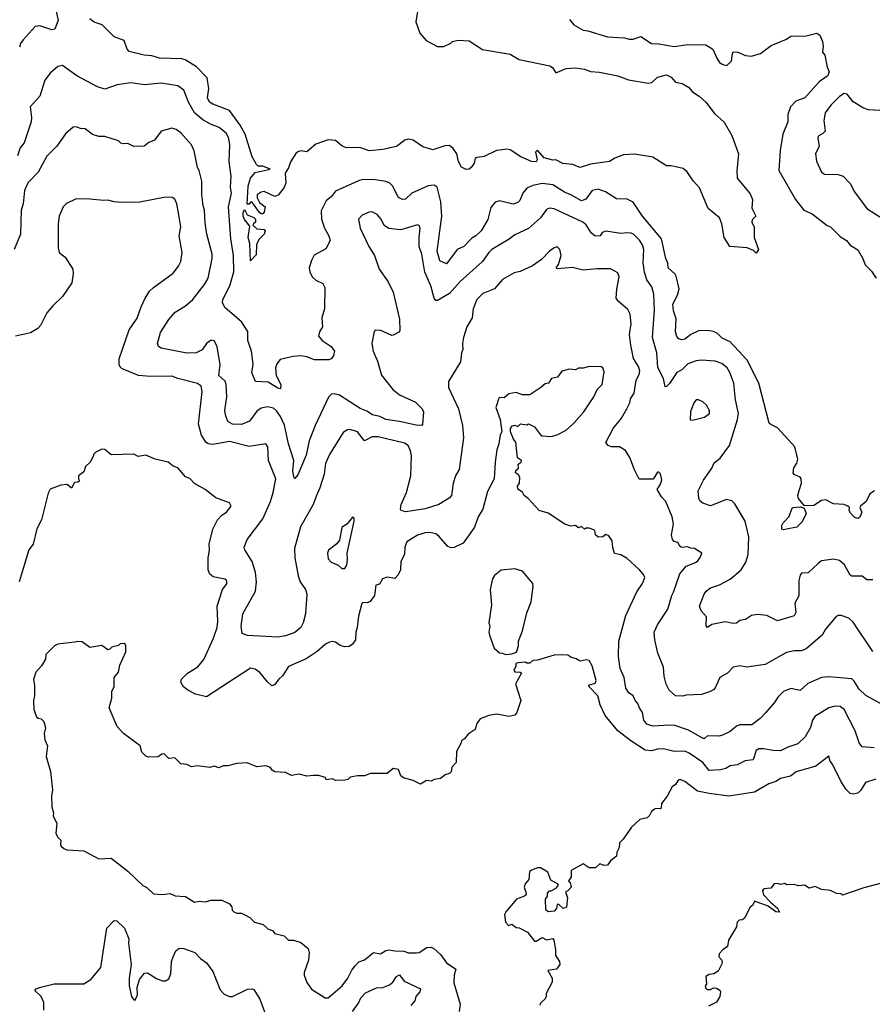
# Model space of a CAD drawing. Extents: x 1678759 to 1859541, y 384609 to 522867.
# Tile 365 of 466: x 1791293 to 1796911, y 426143 to 432629. Entities that reach past the tile are written whole.
import ezdxf

# ---------------------------------------------------------------- set-up
doc = ezdxf.new("R2010")
doc.units = 0

msp = doc.modelspace()

# ---------------------------------------------------------------- linework, layer by layer
at = {"layer": '0CON20XD'}
for points in [[(1791510, 432785), (1791546.9, 432625), (1791525, 432566.2), (1791505, 432561.4), (1791425, 432588.5), (1791395, 432583.1), (1791316, 432495), (1791298.8, 432471.2), (1791292.5, 432447.5)], [(1793916.7, 432695), (1793904.3, 432615), (1793930.5, 432540.5), (1793971.6, 432491.6), (1794045, 432452.2), (1794088.6, 432451.4), (1794134, 432475), (1794145.6, 432484.4), (1794182.9, 432492.9), (1794255, 432490), (1794341.7, 432431.7), (1794525, 432400.8), (1794585, 432365.7), (1794785.2, 432325.2), (1794803.3, 432313.3), (1794825, 432277.8), (1794893.2, 432306.8), (1794955, 432311.9), (1795015, 432302.1), (1795055, 432287.6), (1795112.9, 432282.9), (1795235, 432258.7), (1795305, 432231.5), (1795435, 432209.6), (1795459.2, 432215), (1795495, 432249.5), (1795555, 432265.4), (1795585, 432249.6), (1795615, 432217.5), (1795658.3, 432208.3), (1795700.8, 432185), (1795725, 432153.1), (1795770, 432125), (1795812.9, 432085), (1795871.2, 432011.2), (1795934.4, 431954.4), (1795985.6, 431865), (1796030, 431745), (1796018.5, 431635), (1796020.6, 431585), (1796105, 431481.2), (1796120.8, 431445), (1796116.9, 431386.9), (1796142.5, 431335), (1796119.3, 431310.7), (1796116.7, 431295), (1796133, 431263), (1796132.5, 431195), (1796160, 431115), (1796145, 431090), (1796128.3, 431108.3), (1796087, 431127), (1795972.5, 431135), (1795934, 431195), (1795920, 431285), (1795903.5, 431323.5), (1795829.2, 431385), (1795772.1, 431522.1), (1795732.5, 431565), (1795687.9, 431627.9), (1795665, 431648), (1795586.5, 431666.5), (1795555, 431665.5), (1795465, 431722.7), (1795345, 431743.7), (1795270.9, 431739.1), (1795215, 431717.5), (1795180, 431695), (1795055, 431676.4), (1794985, 431654.6), (1794935, 431674), (1794872.2, 431682.2), (1794825.3, 431705.3), (1794805, 431704.1), (1794747.9, 431717.9), (1794705, 431769.4), (1794692.5, 431755), (1794702.5, 431705), (1794695, 431692.9), (1794665, 431695.4), (1794594.5, 431724.5), (1794525, 431770.6), (1794505, 431776.7), (1794435, 431768), (1794353, 431727), (1794305, 431722), (1794293.6, 431713.6), (1794286.6, 431683.4), (1794267.1, 431655), (1794253.8, 431645), (1794235, 431642.7), (1794205, 431658), (1794184.6, 431694.6), (1794174.4, 431745), (1794149.5, 431779.5), (1794125, 431800), (1794095, 431798.6), (1794015, 431770.6), (1793950.2, 431790.2), (1793885, 431835.5), (1793855, 431841.1), (1793831.2, 431835), (1793775, 431792.9), (1793685, 431772.9), (1793595, 431765.5), (1793535, 431786.5), (1793445, 431785.6), (1793415, 431798), (1793375, 431833.8), (1793325, 431838), (1793245, 431808.8), (1793185, 431758.8), (1793145, 431764), (1793125, 431758), (1793113, 431747), (1793077.2, 431692.8), (1793065, 431652.5), (1793042.5, 431617.5), (1793045.7, 431555), (1793036.8, 431523.2), (1792996.9, 431473.1), (1792975, 431463.3), (1792905, 431496.5), (1792885, 431492.5), (1792857.5, 431475), (1792857.5, 431455), (1792872.5, 431425), (1792910, 431395), (1792905, 431360), (1792895, 431350), (1792885, 431350), (1792870.7, 431360.7), (1792825, 431427.5), (1792815, 431427.5), (1792805.6, 431414.4), (1792792.6, 431412.6), (1792798.3, 431531.7), (1792815, 431585.6), (1792845, 431621.6), (1792942.5, 431645), (1792895, 431664.6), (1792865, 431663.8), (1792854.2, 431674.2), (1792825.4, 431725), (1792779.7, 431875), (1792745.8, 431935), (1792675, 432030), (1792565, 432071.8), (1792544.6, 432085), (1792530.8, 432115), (1792538.5, 432175), (1792528.2, 432245), (1792457.8, 432317.8), (1792383.2, 432363.2), (1792361.2, 432371.2), (1792215, 432374.6), (1792165, 432390.9), (1792114.5, 432394.5), (1792015, 432420), (1792002.5, 432435), (1791981.7, 432491.7), (1791915, 432516), (1791836.2, 432595), (1791785, 432612.9), (1791756.2, 432635)], [(1794915, 432630), (1794943.7, 432593.7), (1795005, 432560), (1795036.3, 432556.3), (1795165.6, 432515.6), (1795279.1, 432509.1), (1795308.8, 432501.2), (1795335, 432499.5), (1795385, 432516.9), (1795455, 432471.9), (1795505, 432470), (1795605, 432451.9), (1795695, 432464.4), (1795815, 432463.1), (1795860.8, 432435), (1795885.6, 432375), (1795905, 432347.1), (1795925, 432333.1), (1795952.7, 432327.3), (1795983.6, 432356.4), (1795988.8, 432405), (1795995, 432416), (1796025, 432414.3), (1796075, 432391.8), (1796115, 432388.6), (1796175, 432406.7), (1796245, 432458.9), (1796345, 432501.2), (1796375, 432520), (1796475, 432522.9), (1796545, 432540.8), (1796565, 432526.7), (1796582, 432485), (1796586.7, 432455), (1796582.5, 432415), (1796597.5, 432395), (1796613.8, 432315), (1796626.7, 432285), (1796615, 432256.2), (1796585, 432238), (1796560.5, 432219.5), (1796465.6, 432115), (1796407.6, 432092.4), (1796371.4, 432055), (1796354.4, 432005), (1796354.2, 431955.8), (1796322.2, 431875), (1796302.6, 431767.4), (1796295.6, 431635), (1796404.2, 431445), (1796460, 431375), (1796515, 431350.8), (1796612.7, 431272.7), (1796635, 431263.8), (1796699.7, 431199.7), (1796741.2, 431175), (1796765, 431143.8), (1796815, 431113.8), (1796849.2, 431055), (1796863.3, 431013.3), (1796905, 430971.2), (1796935.4, 430925.4)], [(1795600.1, 430710.1), (1795596.2, 430755), (1795627.8, 430815), (1795638.1, 430855), (1795618.8, 430938.8), (1795612, 430952), (1795565, 430993.3), (1795564.2, 431025), (1795551.4, 431055), (1795522.5, 431185), (1795397.5, 431335), (1795335, 431427.1), (1795295, 431445.8), (1795225, 431449.5), (1795152, 431495), (1795105, 431512.1), (1795065, 431502.5), (1795022.6, 431447.4), (1794995, 431436.2), (1794925, 431475.3), (1794881.9, 431491.9), (1794805, 431540), (1794735, 431548.8), (1794675, 431537.5), (1794635, 431518.9), (1794607.3, 431485), (1794588.3, 431438.3), (1794575, 431424.4), (1794545, 431413.3), (1794455, 431435.6), (1794425, 431425.8), (1794397.4, 431392.6), (1794378.5, 431311.5), (1794332.9, 431237.1), (1794299.4, 431205), (1794271.2, 431188.8), (1794219.4, 431135), (1794175, 431114.4), (1794105, 431020), (1794060.9, 431040.9), (1794044.2, 431105), (1794074.2, 431335), (1794068.3, 431428.3), (1794044.2, 431525), (1794025, 431539.2), (1793985, 431534.2), (1793876, 431485), (1793835, 431447.5), (1793815, 431444), (1793788.1, 431458.1), (1793749.5, 431535), (1793731.8, 431551.8), (1793705, 431563.6), (1793635, 431574.2), (1793555, 431575.8), (1793525, 431567.8), (1793375, 431500), (1793347.1, 431465), (1793312.9, 431435), (1793279.7, 431370.3), (1793281.9, 431315), (1793301.8, 431255), (1793330, 431205), (1793338.8, 431175), (1793309.7, 431120.3), (1793233.1, 431076.9), (1793215, 431042.5), (1793200.8, 430995), (1793205.7, 430965), (1793223.1, 430933.1), (1793244, 430914), (1793290.3, 430890.3), (1793304.3, 430864.3), (1793302.2, 430725), (1793283.6, 430665), (1793288, 430605), (1793268.1, 430571.9), (1793262.5, 430545), (1793285.8, 430515), (1793346.3, 430476.3), (1793367.5, 430445), (1793361.2, 430415), (1793344.5, 430395.5), (1793329.2, 430389.2), (1793235, 430387.5), (1793185, 430408.5), (1793145, 430415.5), (1793095, 430410.9), (1793010.3, 430389.7), (1792987.8, 430362.2), (1792978.9, 430335), (1792983.3, 430285), (1793014, 430225), (1793012.5, 430197.5), (1792995, 430202), (1792931.2, 430241.2), (1792846, 430246), (1792822.5, 430305), (1792831.5, 430355), (1792827.7, 430395), (1792820.8, 430445), (1792797.1, 430515), (1792796.2, 430575), (1792755, 430638.5), (1792645, 430732.2), (1792628.9, 430765), (1792632.5, 430785), (1792677.5, 430875), (1792703.2, 430966.8), (1792701.1, 431075), (1792685.3, 431184.7), (1792669.2, 431395), (1792688.8, 431485), (1792683.3, 431525), (1792686.2, 431595), (1792674.4, 431695), (1792677.2, 431805), (1792670.9, 431845), (1792655, 431878.2), (1792607.8, 431917.8), (1792550.4, 431940.4), (1792499.6, 431969.6), (1792445.9, 432015.9), (1792405.2, 432085.2), (1792375.5, 432165), (1792335, 432193.8), (1792225, 432209.6), (1792115, 432200.4), (1792025, 432211.9), (1791935, 432199.1), (1791855, 432170.9), (1791806.9, 432186.9), (1791669.5, 432259.5), (1791575, 432326), (1791545, 432320.8), (1791493.1, 432276.9), (1791459.3, 432230.7), (1791425.5, 432125), (1791362.9, 432055), (1791372.2, 431985), (1791369.4, 431955), (1791322.5, 431817.5), (1791296.7, 431785), (1791279.1, 431730.9)], [(1796998.3, 432028.3), (1796885, 432034.4), (1796848, 432048), (1796806.1, 432073.9), (1796785, 432088.6), (1796745, 432137.1), (1796725, 432143.1), (1796695, 432123.1), (1796638.1, 432065), (1796600.6, 432015), (1796591.2, 431965), (1796600.8, 431895), (1796585, 431878), (1796555, 431862.5), (1796551.9, 431845), (1796560, 431795), (1796536.2, 431745), (1796542.9, 431697.1), (1796575, 431623.6), (1796595, 431610.9), (1796685, 431609.2), (1796717.9, 431597.9), (1796765, 431550), (1796794.2, 431495), (1796874.2, 431385), (1796984, 431315)], [(1796915, 428940), (1796875, 428940), (1796845, 428964), (1796776.1, 428963.9), (1796765, 428970), (1796727.4, 429037.4), (1796695, 429066.9), (1796655, 429074.3), (1796593.9, 429066.1), (1796575, 429063.3), (1796555, 429047.5), (1796487.5, 428985), (1796445, 428983.8), (1796435, 428970), (1796427.1, 428935), (1796425.7, 428834.3), (1796400.6, 428785), (1796406.3, 428723.7), (1796395, 428701.1), (1796285, 428670), (1796215, 428704.3), (1796155, 428710.8), (1796115, 428704.5), (1796075, 428677.3), (1796038.9, 428671.1), (1796015, 428654.6), (1795995, 428652.1), (1795942.4, 428662.4), (1795854, 428646), (1795825, 428626.2), (1795816, 428636), (1795819.2, 428695), (1795783.1, 428735), (1795772.9, 428765), (1795802.2, 428845), (1795817.1, 428865), (1795845, 428885.6), (1795903.1, 428906.9), (1795975, 428943.3), (1796047.8, 429005), (1796077.5, 429055), (1796093.8, 429105), (1796097.3, 429222.7), (1796072.5, 429325), (1796005, 429438.8), (1795985, 429460), (1795950.9, 429469.1), (1795845, 429425.6), (1795794, 429444), (1795775, 429460), (1795767.4, 429477.4), (1795762.5, 429525), (1795799.2, 429595), (1795854.3, 429675), (1795869.7, 429710.3), (1795909.3, 429740.7), (1795970, 429825), (1796023.5, 429995), (1796029.5, 430035), (1796010, 430125), (1795997.5, 430235), (1795971.1, 430305), (1795953.5, 430335), (1795918.6, 430365), (1795875, 430380.3), (1795785, 430386.2), (1795750.6, 430380.6), (1795695, 430362.2), (1795655, 430322.9), (1795622.9, 430305), (1795575, 430232), (1795555, 430212), (1795545, 430210), (1795534.4, 430265), (1795498.3, 430338.3), (1795491.4, 430435), (1795462.3, 430535), (1795475.3, 430715), (1795470.5, 430820.5), (1795458.4, 430868.4), (1795424.7, 430915), (1795409.2, 430965), (1795401.9, 431028.1), (1795405.3, 431115), (1795397.7, 431145), (1795377.1, 431177.1), (1795336.9, 431215), (1795321.5, 431221.5), (1795295, 431225.5), (1795255, 431221.1), (1795154.4, 431235.6), (1795132, 431228), (1795116.7, 431205), (1795085, 431201.9), (1795057.5, 431225), (1795025, 431278.1), (1795004.3, 431294.3), (1794815, 431382.5), (1794785, 431386.4), (1794765, 431378.1), (1794725, 431322.9), (1794645, 431252.5), (1794555, 431210.6), (1794518, 431182), (1794405, 431114.6), (1794383.6, 431095), (1794343.1, 431035), (1794196.4, 430905), (1794125, 430825.5), (1794045, 430779.2), (1794035, 430780), (1794023.6, 430793.6), (1794002.8, 430875), (1793962.1, 430965), (1793943.2, 431085), (1793925.8, 431135), (1793926, 431195), (1793930.8, 431255), (1793925, 431272.5), (1793915, 431276.7), (1793805, 431244.4), (1793725, 431252.9), (1793695, 431273.8), (1793674.4, 431314.4), (1793649.2, 431345), (1793615, 431363.1), (1793595, 431361.9), (1793548.7, 431341.3), (1793525.8, 431315), (1793536.4, 431256.4), (1793594.7, 431134.7), (1793630, 431075), (1793662.2, 430985), (1793721.1, 430901.1), (1793754.3, 430835), (1793796.2, 430655), (1793798.8, 430581.2), (1793790.5, 430569.5), (1793755, 430550), (1793745, 430548.8), (1793672.1, 430582.1), (1793635.9, 430584.1), (1793628, 430575), (1793612.5, 430495), (1793621.8, 430445), (1793649.7, 430380.3), (1793677.4, 430287.4), (1793752, 430192), (1793795, 430158.2), (1793900.2, 430110.2), (1793945.8, 430065), (1793952.9, 430045), (1793948.3, 429961.7), (1793943.3, 429956.7), (1793905, 429957.1), (1793795, 429982.8), (1793706.1, 429996.1), (1793665.8, 430015.8), (1793616.9, 430026.9), (1793581.1, 430051.1), (1793537.4, 430067.4), (1793400.8, 430155), (1793365.5, 430164.5), (1793347.3, 430162.7), (1793328.5, 430141.5), (1793240.9, 429955), (1793201.5, 429855), (1793180.5, 429759.5), (1793125, 429631.4), (1793105, 429607.5), (1793100.7, 429610.7), (1793093.3, 429655), (1793099.7, 429725), (1793064.2, 429835), (1793037.5, 429957.5), (1793012.2, 430015), (1792985, 430053.1), (1792965, 430069.7), (1792925, 430079.6), (1792885, 430070.9), (1792855, 430049.5), (1792808.1, 429985), (1792755, 429963.3), (1792695, 429964), (1792665, 429982.9), (1792648.5, 430025), (1792645.4, 430055), (1792657.9, 430145), (1792654.2, 430225), (1792647.3, 430247.3), (1792605.6, 430285), (1792613.9, 430355), (1792593.4, 430475), (1792575, 430514.3), (1792555, 430517.8), (1792525, 430495.7), (1792495.3, 430454.7), (1792455, 430433.5), (1792395, 430431.5), (1792224.6, 430464.6), (1792208, 430475), (1792202.2, 430495), (1792220.8, 430569.2), (1792275.3, 430654.7), (1792318.2, 430701.8), (1792385, 430744.5), (1792435, 430785.5), (1792511.5, 430885), (1792534.1, 430925.9), (1792562.5, 431055), (1792561.4, 431085), (1792525.8, 431215.8), (1792515, 431290), (1792512, 431375), (1792502.5, 431405), (1792494.2, 431475), (1792492.5, 431565), (1792475.6, 431635), (1792464.6, 431655), (1792443.3, 431765), (1792425, 431804.3), (1792355, 431884), (1792325, 431906), (1792296.4, 431913.6), (1792226.4, 431893.6), (1792182.5, 431835), (1792145, 431820), (1792113.9, 431796.1), (1792045, 431792.5), (1792005, 431813.3), (1791975, 431810), (1791960, 431815), (1791945, 431830), (1791855, 431858.8), (1791815, 431860), (1791772.7, 431872.7), (1791725, 431910), (1791695, 431911.2), (1791665, 431923.8), (1791645, 431921.2), (1791595, 431875.8), (1791539.1, 431795), (1791471.3, 431728.7), (1791414.6, 431625.4), (1791352.2, 431557.8), (1791338.6, 431535), (1791325.7, 431504.3), (1791317.1, 431415), (1791302.9, 431375), (1791297.8, 431215), (1791257.5, 431115)], [(1796915, 428467.1), (1796785, 428659.4), (1796755, 428686.5), (1796705, 428703.5), (1796685, 428704.3), (1796672.5, 428697.5), (1796601.4, 428615), (1796580, 428575), (1796474.6, 428485.4), (1796445, 428470.5), (1796395, 428472.2), (1796345, 428459.4), (1796205, 428380.6), (1796085, 428362.9), (1796038, 428372), (1795995, 428364.2), (1795956.2, 428325), (1795906, 428295), (1795875, 428226.7), (1795865, 428214), (1795838.8, 428201.2), (1795785, 428184.2), (1795685, 428179.2), (1795662.3, 428172.3), (1795615, 428176), (1795572.6, 428212.6), (1795552.6, 428252.6), (1795539.6, 428305), (1795534, 428364), (1795497, 428457), (1795477.5, 428545), (1795473.1, 428595), (1795495, 428643.3), (1795562.5, 428745), (1795589.1, 428835), (1795601.5, 428858.5), (1795642.4, 428977.6), (1795685, 429028.8), (1795745, 429052.5), (1795761.2, 429065), (1795779.7, 429090.3), (1795786.7, 429115), (1795740, 429145), (1795715, 429146.7), (1795693, 429157), (1795653, 429153), (1795641.7, 429161.7), (1795630, 429185), (1795605, 429192.5), (1795593.9, 429203.9), (1795588.8, 429235), (1795602, 429305), (1795592.5, 429355), (1795550, 429455), (1795522.5, 429485), (1795493.8, 429535), (1795515, 429570), (1795523, 429597), (1795515, 429637.5), (1795505, 429647.5), (1795495, 429647.5), (1795467, 429603), (1795375, 429601.2), (1795343.4, 429663.4), (1795312.2, 429745), (1795285, 429792), (1795245, 429815.7), (1795192.5, 429815), (1795170, 429825), (1795154.1, 429844.1), (1795203, 429937), (1795259.4, 430005), (1795294.4, 430065), (1795313.6, 430105), (1795318.3, 430131.7), (1795341.4, 430168.6), (1795354.4, 430255), (1795375, 430291.2), (1795378.2, 430315), (1795370.4, 430345), (1795337.3, 430397.3), (1795319.1, 430485), (1795311.5, 430555), (1795322.1, 430625), (1795315, 430690), (1795299.3, 430719.3), (1795236, 430775), (1795222.9, 430795), (1795226.6, 430853.4), (1795242.2, 430935), (1795235, 430961.2), (1795185, 430987.1), (1795095, 430987.8), (1795005, 430978.6), (1794935, 430995.8), (1794835, 430987.5), (1794827.5, 430995), (1794843.6, 431016.4), (1794860, 431075), (1794852, 431115), (1794835, 431133.3), (1794815, 431126.7), (1794785, 431103.8), (1794730.3, 431049.7), (1794672.7, 431007.3), (1794589.7, 430970.3), (1794550.7, 430960.7), (1794475, 430917.1), (1794420.8, 430855), (1794345, 430825.5), (1794304.4, 430785), (1794281.4, 430725), (1794274.2, 430665), (1794240, 430605), (1794218.1, 430535), (1794210.6, 430495), (1794212.9, 430457.1), (1794204.3, 430435), (1794198.1, 430375), (1794118.6, 430245), (1794117.5, 430205), (1794184.4, 430065), (1794211.1, 429955), (1794216.9, 429875), (1794188.9, 429665), (1794164.4, 429625), (1794150, 429575), (1794139.2, 429495), (1794123.2, 429476.8), (1794055.2, 429434.8), (1793965, 429405.8), (1793837.9, 429387.9), (1793806.2, 429395), (1793801.4, 429405), (1793805.6, 429435), (1793842.2, 429515), (1793870.7, 429625), (1793873.8, 429755), (1793868.5, 429788.5), (1793851.9, 429825), (1793829.3, 429839.3), (1793655, 429880), (1793615, 429880.4), (1793565, 429855.4), (1793518.5, 429915), (1793471.1, 429928.9), (1793452.5, 429927.5), (1793425, 429909.2), (1793335, 429764), (1793308.5, 429705), (1793300, 429635), (1793271.9, 429545), (1793249.4, 429495), (1793226.4, 429435), (1793142.4, 429287.6), (1793103.3, 429145), (1793105.5, 429085), (1793127.3, 428965), (1793141.9, 428925), (1793175.8, 428875), (1793185.8, 428845), (1793175.6, 428715), (1793160, 428655), (1793145.4, 428624.6), (1793105, 428592.5), (1793045, 428569.5), (1792995, 428562.2), (1792795, 428572), (1792760, 428585), (1792751.5, 428635), (1792764.5, 428715), (1792846.9, 428865), (1792852.7, 428925), (1792846.7, 428986.7), (1792825, 429059.2), (1792776.4, 429136.4), (1792771.4, 429155), (1792791.4, 429205), (1792895, 429342), (1792945.9, 429454.1), (1792964, 429515), (1792980, 429605), (1792933.5, 429725), (1792928.1, 429815), (1792914.2, 429834.2), (1792806.3, 429816.3), (1792675, 429849.2), (1792565, 429830.4), (1792535.4, 429835.4), (1792520, 429845), (1792491.1, 429891.1), (1792470.4, 429965), (1792495, 430180), (1792490, 430215), (1792465, 430233.1), (1792335, 430264.5), (1792295, 430281.5), (1792155, 430277.5), (1792075.4, 430285.4), (1791975, 430325.7), (1791960, 430335), (1791948.1, 430355), (1791948.9, 430395), (1792014.4, 430585), (1792068.3, 430661.7), (1792093, 430737), (1792120.6, 430795), (1792149.5, 430840.5), (1792174.5, 430865.5), (1792305, 430959.2), (1792340, 431005), (1792354.3, 431035), (1792362.9, 431095), (1792343.6, 431205), (1792354.4, 431265), (1792342.9, 431342.9), (1792328.6, 431415), (1792315, 431446.7), (1792297.5, 431457.5), (1792255, 431460), (1792085, 431425.7), (1791965, 431424.3), (1791915, 431428.6), (1791875, 431440.8), (1791845, 431437.5), (1791755, 431447.5), (1791665, 431448), (1791602.7, 431417.3), (1791578.8, 431395), (1791554.5, 431335.5), (1791547, 431283), (1791545.9, 431125.9), (1791553.3, 431095), (1791593.3, 431065), (1791643.3, 430985), (1791646.7, 430955), (1791636.7, 430895), (1791576.2, 430805), (1791511.2, 430745), (1791472.7, 430697.3), (1791431.2, 430615), (1791413.3, 430595), (1791363.9, 430566.1), (1791265.9, 430544.1)], [(1792815, 431040), (1792809.5, 431155), (1792798.2, 431195), (1792808.8, 431268.8), (1792775, 431312.7), (1792765.4, 431335), (1792765, 431357.5), (1792775, 431378.6), (1792792.3, 431342.3), (1792836, 431326), (1792847.5, 431315), (1792847.5, 431295), (1792833.3, 431285), (1792830, 431275), (1792855, 431250), (1792905, 431246.2), (1792911.2, 431235), (1792904, 431215), (1792870, 431180), (1792852.5, 431145), (1792850.3, 431079.7), (1792815, 431040)], [(1796925, 429525.8), (1796895, 429506), (1796870, 429455), (1796832.5, 429425), (1796827.5, 429415), (1796842, 429385), (1796828.3, 429351.7), (1796815, 429344.2), (1796795, 429350.6), (1796768.6, 429375), (1796758, 429395), (1796760, 429415), (1796750, 429425), (1796725, 429435.6), (1796655, 429439.2), (1796605.5, 429465.5), (1796575, 429460.8), (1796525, 429429.5), (1796465, 429427.5), (1796424.4, 429475), (1796420.6, 429495), (1796428.3, 429528.3), (1796443.6, 429576.4), (1796441.2, 429605), (1796435, 429616.2), (1796395, 429632.5), (1796390, 429645), (1796392.7, 429677.3), (1796412.7, 429707.3), (1796420.8, 429735), (1796400, 429815), (1796285, 429940.6), (1796241.3, 429961.3), (1796231.8, 429971.8), (1796163.5, 430235), (1796085.4, 430385), (1795975, 430506.7), (1795921.9, 430531.9), (1795891.2, 430561.2), (1795865, 430574.5), (1795825, 430581.5), (1795765, 430578.5), (1795715, 430554.4), (1795675, 430524.4), (1795655, 430520), (1795635, 430526.9), (1795622.1, 430542.1), (1795613.5, 430573.5), (1795617.6, 430657.6), (1795600.1, 430710.1)], [(1796985, 428114.2), (1796868.3, 428178.3), (1796825, 428219.4), (1796791.3, 428271.3), (1796775, 428286), (1796625, 428301.1), (1796575, 428295.6), (1796485, 428257.1), (1796435, 428209.2), (1796375, 428224.4), (1796325, 428203.1), (1796290.5, 428169.5), (1796265, 428128.8), (1796207.6, 428062.4), (1796171.2, 428025), (1796116.2, 427985), (1796035, 427984.2), (1796015, 427975.7), (1795975, 427939.4), (1795924.6, 427915.4), (1795900.2, 427909.8), (1795825, 427911.2), (1795806.2, 427893.8), (1795796.4, 427893.6), (1795698.8, 427948.8), (1795608.6, 427978.6), (1795575, 427982.3), (1795465, 427974.4), (1795425, 427988.1), (1795404.6, 428015), (1795395.7, 428065.7), (1795376.2, 428095), (1795366.2, 428125), (1795351.1, 428141.1), (1795334.5, 428174.5), (1795306, 428195), (1795285.8, 428225), (1795275.6, 428295), (1795250, 428355), (1795238.9, 428435), (1795241.5, 428535), (1795287.3, 428705), (1795359.6, 428860.4), (1795396.9, 428915), (1795412.5, 428955), (1795404, 428975), (1795377.1, 429005), (1795295, 429080), (1795255, 429104.2), (1795212.3, 429112.3), (1795202.3, 429152.3), (1795196, 429195), (1795175, 429230), (1795155, 429236.7), (1795135, 429223.3), (1795105, 429221.2), (1795086.7, 429235), (1795082.5, 429262.5), (1795075, 429267.5), (1795045, 429280), (1795025, 429280), (1795015, 429272.5), (1794995, 429290), (1794975, 429282.5), (1794955, 429296.7), (1794925, 429293.3), (1794885.9, 429305.9), (1794775, 429378.8), (1794715, 429396.7), (1794644.2, 429474.2), (1794616.7, 429495), (1794605, 429517.5), (1794576.4, 429536.4), (1794573.8, 429555), (1794586.7, 429575), (1794587.5, 429615), (1794580, 429630), (1794560, 429645), (1794561.7, 429658.3), (1794580, 429675), (1794578.3, 429701.7), (1794596.4, 429713.6), (1794600, 429725), (1794573.6, 429743.6), (1794561.2, 429845), (1794546.4, 429866.4), (1794527.5, 429915), (1794527.5, 429935), (1794537, 429953), (1794555, 429957.5), (1794575, 429950), (1794593, 429967), (1794635, 429960), (1794645, 429967.5), (1794685.9, 429945.9), (1794723.6, 429893.6), (1794735, 429887.5), (1794795, 429883.3), (1794835, 429893.8), (1794894.1, 429925.9), (1794945, 429972), (1795010.8, 430045), (1795076.5, 430143.5), (1795098.2, 430191.8), (1795131.4, 430225), (1795145, 430310), (1795135.8, 430335.8), (1795125, 430341.2), (1795045, 430343.8), (1795005, 430332.5), (1794975, 430332.5), (1794955, 430322.5), (1794915, 430326.2), (1794865, 430312.5), (1794837.5, 430275), (1794797.5, 430265), (1794777.5, 430235), (1794755, 430230), (1794727.5, 430205), (1794655, 430157.5), (1794607, 430157), (1794565, 430172.5), (1794515, 430163.3), (1794485, 430137.5), (1794455, 430140), (1794450, 430135), (1794430, 430075), (1794458.8, 429995), (1794470, 429915), (1794460, 429895), (1794450.8, 429835), (1794437.5, 429795), (1794425.8, 429715), (1794420, 429605), (1794375, 429520), (1794344.6, 429405.4), (1794314.4, 429355), (1794288.9, 429285), (1794254.4, 429235), (1794215, 429180.8), (1794155, 429151.4), (1794135, 429150.8), (1794115, 429159.2), (1794055, 429226.2), (1794035, 429241.2), (1793995, 429250), (1793965, 429249.2), (1793915, 429234), (1793845, 429190), (1793830, 429155), (1793828.8, 429105), (1793805, 429060), (1793802, 429005), (1793787.5, 428972.5), (1793765, 428947.5), (1793715, 428956.7), (1793683.6, 428946.4), (1793665, 428910), (1793640, 428905), (1793630, 428835), (1793603, 428797), (1793585, 428787.5), (1793555, 428790), (1793547.5, 428782.5), (1793525, 428700), (1793517.5, 428625), (1793507.1, 428595), (1793506, 428545), (1793486.2, 428515), (1793465, 428500), (1793435, 428497.1), (1793405.5, 428505.5), (1793375, 428528.1), (1793355, 428532.9), (1793335, 428529.4), (1793309.2, 428515), (1793253.8, 428466.2), (1793180.5, 428419.5), (1793065, 428367.5), (1793025, 428305.8), (1793000, 428285), (1792973, 428247), (1792955, 428240), (1792925, 428266.2), (1792875, 428327.8), (1792845, 428351.1), (1792815, 428357.3), (1792525, 428169.4), (1792451.2, 428185), (1792401.3, 428211.3), (1792372.5, 428235), (1792355.8, 428265), (1792359.2, 428285), (1792398, 428325), (1792468, 428365), (1792506.3, 428413.7), (1792570.5, 428555), (1792593.6, 428625), (1792598.5, 428665), (1792594.5, 428765), (1792629.2, 428875), (1792657, 428913), (1792658.8, 428925), (1792655, 428937.5), (1792643.9, 428943.9), (1792568.3, 428958.3), (1792545, 428976.7)], [(1795715, 429990), (1795735, 429993.8), (1795805, 430010), (1795837.3, 430035), (1795837.2, 430055), (1795818.7, 430088.7), (1795795, 430112.5), (1795765, 430125.5), (1795751.2, 430125), (1795735, 430106), (1795713.4, 430046.6), (1795710, 429995), (1795715, 429990)], [(1792545, 428976.7), (1792534, 429005), (1792534.2, 429085), (1792542.9, 429135), (1792542.5, 429175), (1792566.8, 429273.2), (1792595.7, 429334.3), (1792625, 429364), (1792656.7, 429385), (1792687.5, 429425), (1792676.1, 429446.1), (1792585, 429480), (1792515, 429533.8), (1792445, 429573.3), (1792415, 429607.5), (1792385, 429617.5), (1792335.8, 429675.8), (1792305, 429688.8), (1792272.5, 429715), (1792185, 429733.8), (1792125, 429761.2), (1792075, 429752.5), (1792045, 429766.7), (1791895, 429762.5), (1791855, 429797.5), (1791835, 429800), (1791795, 429780), (1791780, 429765), (1791780, 429755), (1791757.5, 429715), (1791727.5, 429685), (1791715, 429650), (1791680, 429625), (1791680, 429605), (1791688.3, 429591.7), (1791677, 429583), (1791655, 429580), (1791635, 429542.5), (1791606.7, 429566.7), (1791565, 429562.5), (1791495, 429536.7), (1791480.5, 429509.5), (1791437.5, 429335), (1791406.2, 429275), (1791381.9, 429175), (1791352.7, 429137.3), (1791289.2, 428925)], [(1796325, 429267.5), (1796315, 429273.8), (1796313.9, 429296.1), (1796322.5, 429315), (1796360, 429355), (1796384, 429416), (1796435, 429420), (1796460.7, 429410.7), (1796476, 429375), (1796448.6, 429321.4), (1796413.3, 429285), (1796345, 429272.5), (1796325, 429267.5)], [(1793435, 429013.3), (1793448, 429035), (1793454, 429075), (1793450.8, 429115), (1793496, 429325), (1793496, 429346), (1793485, 429352.5), (1793451.7, 429308.3), (1793416.4, 429283.6), (1793399.7, 429200.3), (1793383.3, 429176.7), (1793328.8, 429135), (1793320.8, 429115), (1793326.8, 429076.8), (1793344.5, 429054.5), (1793392.5, 429035), (1793415, 429013.3), (1793435, 429013.3)], [(1794495, 428447.5), (1794535, 428452.5), (1794567, 428463), (1794580, 428505), (1794580, 428535), (1794605.7, 428604.3), (1794635, 428722.5), (1794663.8, 428795), (1794676, 428895), (1794673.3, 428915), (1794605.7, 428995.7), (1794555, 429010.8), (1794465, 429003.8), (1794422.3, 428967.7), (1794408.8, 428945), (1794394, 428875), (1794402, 428775), (1794383.8, 428655), (1794391.2, 428635), (1794384.2, 428595), (1794388, 428575), (1794418.8, 428488.8), (1794455, 428457.5), (1794475, 428456.7), (1794495, 428447.5)], [(1793229.3, 427649.3), (1793185, 427646.2), (1793135, 427660), (1793085, 427650), (1793045, 427670), (1792974.2, 427674.2), (1792956.1, 427686.1), (1792945, 427702.5), (1792929.3, 427709.3), (1792915, 427713.3), (1792855, 427707.5), (1792793, 427733), (1792725, 427730), (1792665, 427713.3), (1792635, 427713.3), (1792605, 427700), (1792575, 427712.5), (1792545, 427702.5), (1792465, 427713.3), (1792425, 427707.5), (1792395, 427722.5), (1792355, 427727.5), (1792315, 427766.7), (1792275, 427763.3), (1792245, 427793.3), (1792229.3, 427790.7), (1792205, 427773.3), (1792145, 427771.2), (1792125, 427777.5), (1792097.5, 427805), (1792087.5, 427845), (1791977, 427927), (1791935, 427972.5), (1791883.3, 428095), (1791900.7, 428159.3), (1791900, 428205), (1791916.7, 428235), (1791916.7, 428295), (1791945, 428330), (1791953.6, 428376.4), (1791993.3, 428465), (1791992.5, 428505), (1791985, 428520), (1791955, 428517.5), (1791945, 428507.5), (1791900, 428495), (1791888.3, 428481.7), (1791875, 428477.5), (1791835, 428507.5), (1791755, 428492.5), (1791705, 428530), (1791675, 428533.3), (1791657.5, 428527.5), (1791545, 428516.2), (1791522.5, 428505), (1791465, 428447.5), (1791463.3, 428416.7), (1791437.3, 428372.7), (1791399.3, 428330.7), (1791383.6, 428283.6), (1791390, 428245), (1791390, 428175), (1791383.3, 428145), (1791386.7, 428085), (1791405, 428037.5), (1791415, 428027.5), (1791435, 428022.5), (1791452.5, 428005), (1791462.5, 427965), (1791453.6, 427926.4), (1791460, 427885), (1791476, 427845), (1791468, 427775), (1791496.2, 427676.2), (1791510, 427555), (1791503.8, 427515), (1791504.2, 427444.2), (1791516.7, 427405), (1791513.3, 427385), (1791537.5, 427335), (1791530.7, 427270.7), (1791545, 427242.5), (1791563.6, 427223.6), (1791561.2, 427195), (1791566.2, 427185), (1791585, 427170), (1791605, 427160), (1791715, 427153.8), (1791815, 427100.6), (1791895, 427106.7), (1792005, 427019.2), (1792105, 426926.2), (1792131.7, 426911.7), (1792175, 426871.2), (1792235, 426866.2), (1792285, 426872.5), (1792318.3, 426858.3), (1792385, 426852.5), (1792445, 426816.7), (1792475, 426822.5), (1792515, 426817.5), (1792555, 426830), (1792625, 426830), (1792676.7, 426805), (1792690, 426785), (1792694.1, 426764.1), (1792705, 426752.5), (1792725, 426743.3), (1792755, 426742.5), (1792780.7, 426730.7), (1792810, 426715), (1792840, 426685), (1792898.3, 426668.3), (1792929.3, 426639.3), (1792958.3, 426628.3), (1792975, 426610), (1793035, 426593.8), (1793065, 426566.7), (1793096.4, 426566.4), (1793145, 426550), (1793195, 426510), (1793200, 426485), (1793196.7, 426435), (1793167, 426353), (1793166.7, 426335), (1793185, 426287.5), (1793215, 426243.8), (1793305, 426186.7), (1793325, 426186.7), (1793418, 426265), (1793456, 426315), (1793481.4, 426368.6), (1793504.2, 426395.8), (1793527.7, 426422.3), (1793565, 426436.2), (1793625, 426483.8), (1793670, 426475), (1793705, 426498), (1793725, 426502.9), (1793764.5, 426494.5), (1793825, 426493.1), (1793855, 426482.7), (1793908.1, 426481.9), (1793925, 426484.2), (1793975, 426517.1), (1794005, 426520), (1794021.7, 426511.7), (1794065, 426471.2), (1794105, 426415.8), (1794167.1, 426375), (1794155.5, 426335), (1794153.8, 426285), (1794194.4, 426145), (1794189.2, 426095)], [(1796923.2, 427833.2), (1796845, 427840), (1796823.3, 427865), (1796796.7, 427945), (1796724.3, 428085), (1796700, 428105), (1796666.4, 428106.4), (1796625, 428095.5), (1796531.9, 428038.1), (1796516.4, 428015), (1796503, 427967), (1796468.1, 427905), (1796421.1, 427858.9), (1796355, 427837.5), (1796305, 427811.8), (1796255, 427814.5), (1796195, 427826.9), (1796164.2, 427825.8), (1796144.5, 427815), (1796125.4, 427754.6), (1796072.1, 427747.9), (1796019.3, 427720.7), (1795975, 427713.3), (1795945, 427697.1), (1795911.5, 427688.5), (1795835, 427683.5), (1795793.1, 427735), (1795705, 427797.5), (1795675, 427809.6), (1795605, 427808.8), (1795535.4, 427825.4), (1795495, 427823.4), (1795455, 427813.1), (1795415, 427817.3), (1795318.8, 427878.8), (1795233.5, 427945), (1795149.6, 428045), (1795116.8, 428115), (1795101.8, 428175), (1795044.3, 428235), (1795043.8, 428246.2), (1795085, 428259.4), (1795092.1, 428275), (1795065, 428373.3), (1795045, 428406.7), (1795025, 428411.2), (1794985, 428403.8), (1794959.5, 428419.5), (1794925, 428428.8), (1794905, 428443.3), (1794865, 428446.2), (1794815, 428443.3), (1794705, 428410), (1794675, 428406.7), (1794655, 428390), (1794635, 428390), (1794625, 428397.5), (1794577, 428393), (1794563, 428387), (1794561.7, 428368.3), (1794550, 428345), (1794555, 428332.5), (1794591.7, 428331.7), (1794600, 428325), (1794560, 428255), (1794596, 428145), (1794568.8, 428065), (1794555, 428048.8), (1794515, 428038), (1794436.4, 428053.6), (1794383.6, 428046.4), (1794327, 428023), (1794306.1, 427993.9), (1794295, 427952.5), (1794248.3, 427921.7), (1794225, 427892.5), (1794205, 427880), (1794202.5, 427865), (1794171.7, 427808.3), (1794170, 427735), (1794140, 427705), (1794136.1, 427673.9), (1794125.9, 427664.1), (1794097.5, 427655), (1794065, 427630), (1794025, 427623.3), (1794005, 427613.3), (1793973.6, 427616.4), (1793935, 427592.5), (1793885, 427617.5), (1793822.5, 427635), (1793805, 427647.5), (1793789.5, 427689.5), (1793755, 427697.5), (1793715, 427663.3), (1793605, 427663.3), (1793565, 427647.5), (1793518.3, 427648.3), (1793470.7, 427639.3), (1793455.8, 427624.2), (1793435, 427620), (1793375, 427616.7), (1793355, 427627.5), (1793315, 427622.5), (1793305, 427637.5), (1793265, 427650), (1793229.3, 427649.3)], [(1796935, 427625.5), (1796865, 427604), (1796835, 427553.8), (1796815, 427534), (1796785, 427528), (1796765, 427532), (1796738.7, 427558.7), (1796702.6, 427612.6), (1796648.8, 427725), (1796633.3, 427745), (1796625, 427776.7), (1796538.1, 427711.9), (1796408, 427675), (1796371.2, 427645), (1796305, 427630), (1796275, 427610.7), (1796230, 427595), (1796135, 427540.4), (1795965, 427514.6), (1795835, 427531.5), (1795758.2, 427548.2), (1795675, 427610.8), (1795645, 427623.3), (1795630.7, 427619.3), (1795615, 427590), (1795592.5, 427575), (1795560, 427515), (1795522.5, 427465), (1795520, 427435), (1795515, 427430), (1795485, 427432.5), (1795475, 427427.5), (1795457, 427413), (1795443.6, 427386.4), (1795428.3, 427371.7), (1795379.3, 427360.7), (1795325, 427310), (1795269.3, 427230.7), (1795245, 427207.5), (1795243.8, 427175), (1795227.5, 427145), (1795225, 427120), (1795185, 427087.5), (1795165, 427060), (1795145, 427057.5), (1795115, 427067.5), (1795087, 427043), (1795045, 427042.5), (1795005, 427067.5), (1794927.5, 427025), (1794927, 426983), (1794910, 426955), (1794920, 426945), (1794926.7, 426915), (1794905, 426890), (1794890, 426885), (1794902.5, 426845), (1794895, 426782.5), (1794875, 426773.3), (1794845, 426800), (1794835, 426800), (1794830, 426775), (1794815, 426757.5), (1794775, 426752.5), (1794760, 426765), (1794757.5, 426835), (1794770, 426855), (1794770, 426875), (1794785, 426890), (1794795, 426890), (1794829.3, 426910.7), (1794840, 426925), (1794840, 426935), (1794791.7, 426961.7), (1794773.9, 427013.9), (1794725, 427042.5), (1794705, 427042.5), (1794665, 427026.7), (1794652.5, 427015), (1794646.7, 426965), (1794623.9, 426936.1), (1794617.5, 426915), (1794630, 426875), (1794630, 426865), (1794620, 426855), (1794567.5, 426835), (1794497, 426753), (1794487.5, 426735), (1794493.6, 426683.6), (1794513, 426663), (1794535, 426670), (1794565, 426650), (1794585, 426647.5), (1794638.3, 426618.3), (1794685, 426560), (1794695, 426560), (1794735, 426583.3), (1794765, 426567.5), (1794805, 426576.7), (1794812.5, 426565), (1794823.3, 426505), (1794823.3, 426465), (1794850, 426425), (1794852.5, 426405), (1794830, 426375), (1794772.5, 426365), (1794802.5, 426315), (1794801.7, 426288.3), (1794762.5, 426215), (1794762.5, 426195), (1794755, 426180), (1794725, 426150), (1794720, 426135)], [(1797005, 426950), (1796855, 426910), (1796715, 426862.5), (1796705, 426870), (1796675, 426872.5), (1796635, 426892.5), (1796575, 426900), (1796535, 426920), (1796495, 426907.5), (1796465, 426927.5), (1796425, 426923.3), (1796395, 426932.5), (1796345, 426930), (1796335, 426940), (1796305, 426932.5), (1796285, 426940), (1796265, 426937.5), (1796241.7, 426908.3), (1796195, 426903.3), (1796186.4, 426893.6), (1796194.2, 426865), (1796240.8, 426815), (1796287.1, 426777.1), (1796299.4, 426750.6), (1796275, 426753.1), (1796225, 426789.4), (1796135, 426822.5), (1796123, 426797), (1796106.4, 426783.6), (1796069.3, 426710.7), (1796055, 426700), (1796033, 426697), (1796020, 426685), (1796017, 426653), (1795963.3, 426565), (1795955.9, 426524.1), (1795927, 426503), (1795902.5, 426475), (1795900, 426455), (1795920, 426435), (1795922.5, 426415), (1795895, 426362.5), (1795867, 426343), (1795835, 426340), (1795813, 426327), (1795817.5, 426275), (1795810, 426265), (1795815, 426250), (1795825, 426240), (1795845, 426240), (1795865, 426252.5), (1795885, 426250), (1795905.9, 426235.9), (1795911.2, 426225), (1795906, 426195), (1795885, 426157.5), (1795831.7, 426131.7)], [(1791452.5, 426105), (1791451.5, 426155), (1791434, 426194), (1791392.5, 426235), (1791402.5, 426245), (1791433, 426257), (1791521.4, 426278.6), (1791715, 426278), (1791765, 426309.2), (1791827.5, 426385), (1791868.4, 426645), (1791915, 426695.8), (1791933.6, 426693.6), (1791984.1, 426644.1), (1792012, 426575), (1792009.4, 426545), (1792027.1, 426405), (1792014.5, 426315.5), (1792013.9, 426265), (1792030.8, 426195), (1792045, 426172.5), (1792055, 426170), (1792069.2, 426205), (1792067.5, 426255), (1792082.7, 426307.3), (1792115, 426348.8), (1792135, 426351.2), (1792193.6, 426313.6), (1792235, 426297.1), (1792255, 426297.1), (1792275, 426310), (1792290, 426345), (1792294.3, 426425), (1792304.3, 426455.7), (1792321.2, 426495), (1792345, 426513.8), (1792375, 426511.2), (1792446.7, 426485), (1792483.8, 426445), (1792525, 426416), (1792565, 426360), (1792615, 426238.8), (1792640.9, 426210.9), (1792675, 426194.3), (1792695, 426194.3), (1792795, 426242.5), (1792825, 426246.2), (1792835, 426241.2), (1792876.3, 426176.3), (1792925, 426041.2)], [(1793485, 426095.6), (1793525, 426150.6), (1793541.8, 426185), (1793571, 426219), (1793645, 426251.3), (1793685.3, 426254.7), (1793728.7, 426271.3), (1793752, 426288), (1793775, 426326), (1793795, 426338), (1793826, 426295), (1793933.3, 426245), (1793929.2, 426225), (1793903.3, 426195), (1793896, 426165), (1793870, 426135)]]:
    msp.add_lwpolyline(points, dxfattribs=at)

doc.saveas('drawing.dxf')
